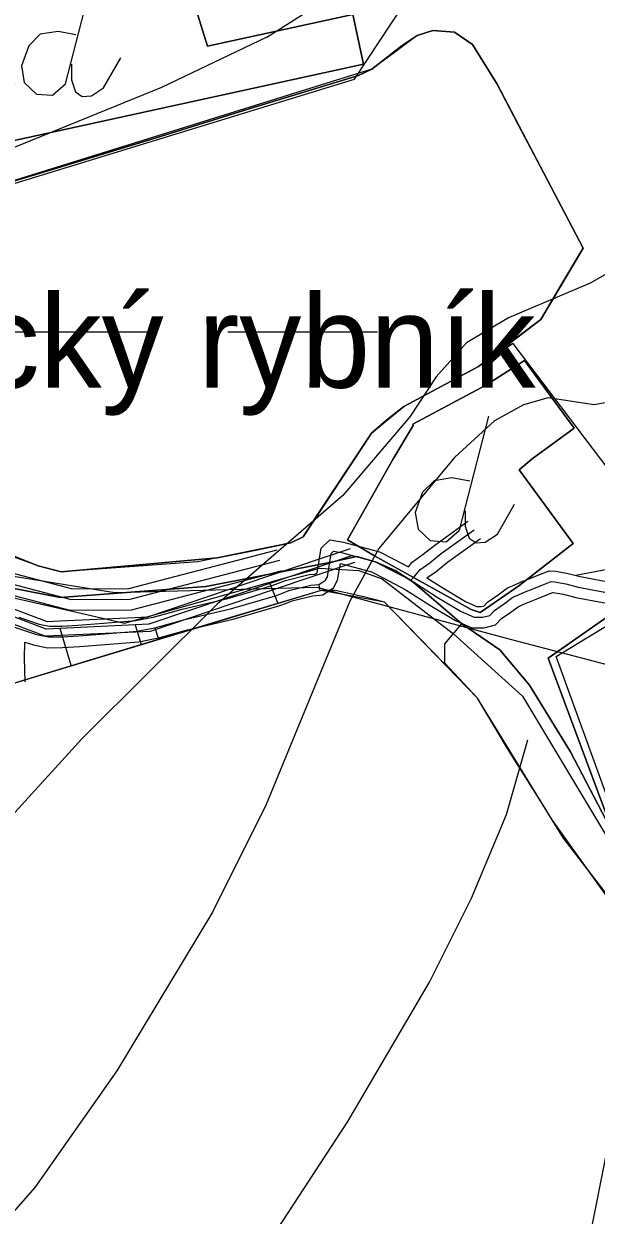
# Model space of a CAD drawing. Extents: x -1900516 to -575031, y -3809306 to -1157387.
# Drawn here: x -578246.7 to -578166.4, y -1159132.1 to -1158965 of the extents above; entities that cross this region are included whole.
import ezdxf

# ---------------------------------------------------------------- set-up
doc = ezdxf.new("R2010")
doc.units = 0
for name, color, linetype in [('01_DOPRAVA', 7, 'Continuous'), ('01_OBVOD PÚ', 7, 'Continuous'), ('01_PARCELY_NÁVRH_PC', 7, 'Continuous'), ('01_VRSTEVNICE', 7, 'Continuous'), ('01_ZASTAV_PLOCHY', 7, 'Continuous'), ('02_KULTURY STAV', 7, 'Continuous'), ('03_PC_STAV', 7, 'Continuous'), ('05_VHO_V_NÁDRŽ_STAV', 7, 'Continuous'), ('06_ÚSES_BC', 7, 'Continuous'), ('07_ELEKTRO', 7, 'Continuous'), ('07_OCH_P A POPISY TI', 7, 'Continuous'), ('07_PLYNOVOD', 7, 'Continuous'), ('07_SDĚLOVACÍ', 7, 'Continuous'), ('07_VODOVOD', 7, 'Continuous')]:
    doc.layers.add(name, color=color, linetype=linetype)

msp = doc.modelspace()

# ---------------------------------------------------------------- linework, layer by layer
at = {"layer": '01_DOPRAVA'}
msp.add_lwpolyline([(-578305.27, -1159030.33), (-578296.35, -1159042.77), (-578279.73, -1159043.67), (-578259, -1159043.03), (-578232.62, -1159049.06), (-578205.28, -1159041.36), (-578199.72, -1159041.7), (-578196.45, -1159042.84), (-578186.46, -1159050.57)], dxfattribs=at)
at = {"layer": '01_OBVOD PÚ'}
msp.add_lwpolyline([(-578158, -1159096.13), (-578171.04, -1159079.22), (-578174.23, -1159074.09), (-578178.89, -1159066.58), (-578183.11, -1159059.57), (-578187.76, -1159054.71), (-578196.12, -1159046.14), (-578199.05, -1159045.39), (-578203.05, -1159044.51), (-578205.02, -1159044.49), (-578216.97, -1159048.06), (-578237.49, -1159054.26), (-578253.95, -1159059.24)], dxfattribs=at)
at = {"layer": '01_PARCELY_NÁVRH_PC'}
msp.add_lwpolyline([(-578158, -1159096.13), (-578171.03, -1159079.2), (-578174.23, -1159074.09), (-578178.87, -1159066.67), (-578183.11, -1159059.57), (-578187.69, -1159054.68), (-578187.66, -1159051.99), (-578185.27, -1159049.15), (-578179.97, -1159052.79), (-578175.79, -1159057.79), (-578170.03, -1159067.1), (-578163.92, -1159078.83)], dxfattribs=at)
at = {"layer": '01_VRSTEVNICE'}
for points in [[(-578212.64, -1158966.88), (-578203.59, -1158961.13), (-578197.49, -1158955.83), (-578187.62, -1158943.42), (-578168, -1158907.72), (-578146.7, -1158876.96)], [(-578212.64, -1158966.88), (-578203.59, -1158961.13), (-578197.49, -1158955.83), (-578187.62, -1158943.42), (-578168, -1158907.72), (-578146.7, -1158876.96)], [(-578212.64, -1158966.88), (-578227.42, -1158973.98), (-578254.68, -1158985.03), (-578257.36, -1158986.58), (-578259.26, -1158989.43), (-578262.37, -1158999.29), (-578265.17, -1159019.42), (-578265.87, -1159030.61), (-578266.75, -1159035.06), (-578269.36, -1159041.51), (-578285.72, -1159073.39), (-578297.33, -1159089.89), (-578307.68, -1159100.94), (-578316.62, -1159108.49), (-578324.18, -1159113.66), (-578333.96, -1159118.97), (-578345.71, -1159123.45), (-578353.54, -1159124.84), (-578363.32, -1159125.41), (-578367.24, -1159123.73), (-578374.79, -1159117.99)], [(-578117.1, -1158977.31), (-578120.04, -1158984.47), (-578131.5, -1159012.43), (-578137.65, -1159023.76), (-578141.29, -1159028.93), (-578145.76, -1159032.98), (-578153.9, -1159038.04), (-578164.64, -1159041.51), (-578169.29, -1159042.41)], [(-578160.86, -1158997.75), (-578167.3, -1159001.38), (-578178.76, -1159006.28), (-578184.63, -1159009.77), (-578188.88, -1159014.53), (-578192.6, -1159020.12), (-578201.97, -1159031.17), (-578219.59, -1159046.42), (-578238.6, -1159065.28), (-578257.48, -1159085.98), (-578276.64, -1159104.71), (-578310.61, -1159136.17)], [(-578159.05, -1159017.04), (-578166.74, -1159018.44), (-578173.17, -1159017.46), (-578176.66, -1159018.44), (-578180.71, -1159020.68), (-578186.31, -1159025.85), (-578196.94, -1159038.58), (-578200.99, -1159045.99), (-578212.74, -1159074.51), (-578220.29, -1159089.61), (-578233.71, -1159111.84), (-578245.18, -1159128.2), (-578279.99, -1159167.77)], [(-578265.17, -1159357.51), (-578259.72, -1159298.78), (-578258.6, -1159279.21), (-578258.32, -1159259.63), (-578256.92, -1159243.13), (-578255.1, -1159230.55), (-578251.19, -1159214.61), (-578244.76, -1159195.04), (-578238.46, -1159179.38), (-578227.98, -1159159.8), (-578201.27, -1159118.97), (-578189.81, -1159099.4), (-578183.93, -1159087.65), (-578179.04, -1159075.91), (-578176.05, -1159065.42)], [(-578157.65, -1159096.18), (-578164.78, -1159122.05), (-578169.53, -1159146.1), (-578176.66, -1159170.15), (-578182.54, -1159183.57), (-578194, -1159203.98), (-578199.73, -1159217.41), (-578202.4, -1159223.34), (-578204.49, -1159230.83), (-578207.56, -1159257.68), (-578208.82, -1159283.4), (-578208.82, -1159300.46), (-578210.78, -1159322.55), (-578212.33, -1159331.37), (-578215.11, -1159340.17)]]:
    msp.add_lwpolyline(points, dxfattribs=at)
at = {"layer": '01_ZASTAV_PLOCHY'}
for points in [[(-578229.9, -1158883.79), (-578162.61, -1158885.75), (-578071.15, -1158843.69), (-578016.99, -1158941.28), (-578098.02, -1158993.78), (-578091.23, -1159026.36), (-578080.8, -1159064.08), (-578149.29, -1159109.27), (-578172.64, -1159076.66), (-578183.11, -1159059.57), (-578196.12, -1159046.14), (-578205.02, -1159044.49), (-578253.95, -1159059.24), (-578257.82, -1159045.7), (-578274.88, -1159048.83), (-578315.72, -1159049.17), (-578328.26, -1159051.22), (-578290.62, -1159018.54), (-578282.01, -1159008.64), (-578266.85, -1158984.77), (-578251.4, -1158941.5), (-578244.09, -1158918.49)], [(-577900.27, -1159053.87), (-577970.44, -1159098.7), (-578044.57, -1159139.39), (-578076.91, -1159064.93), (-578140.07, -1159108.28), (-578162.92, -1159078.84), (-578172.04, -1159053.77), (-578131.05, -1159028.81), (-578099.98, -1159000.37), (-578085.99, -1159068.04), (-577947.77, -1158984), (-577941.01, -1158994.65), (-577934.61, -1158994.15), (-577921.6, -1159017.6)]]:
    msp.add_lwpolyline(points, close=True, dxfattribs=at)
at = {"layer": '02_KULTURY STAV'}
for points in [[(-578255.51, -1158971.51), (-578252.76, -1158959.27), (-578251.42, -1158959.33), (-578249.09, -1158951.69), (-578243.42, -1158952.96), (-578224.09, -1158958.09), (-578220.97, -1158968.17), (-578200.59, -1158963.71), (-578199.07, -1158970.68), (-578253.49, -1158982.58), (-578255.01, -1158975.61), (-578248.17, -1158974.12), (-578248, -1158973.38)], [(-578201.35, -1159037.41), (-578194.96, -1159026.13), (-578192.14, -1159021.37), (-578192.15, -1159021.17), (-578181.84, -1159015.66), (-578176.5, -1159012.23), (-578169.53, -1159021.75), (-578175.44, -1159026.05), (-578177.27, -1159027.57), (-578169.67, -1159037.9), (-578177.31, -1159043.84), (-578179.87, -1159045.62), (-578182.71, -1159047.6), (-578183.98, -1159047.15), (-578197.55, -1159039.63)], [(-578201.35, -1159037.41), (-578197.55, -1159039.63), (-578183.98, -1159047.15), (-578182.71, -1159047.6), (-578179.87, -1159045.62), (-578177.31, -1159043.84), (-578169.67, -1159037.9), (-578177.27, -1159027.57), (-578175.44, -1159026.05), (-578169.53, -1159021.75), (-578176.5, -1159012.23), (-578181.84, -1159015.66), (-578192.15, -1159021.17), (-578192.14, -1159021.37), (-578194.96, -1159026.13)], [(-578201.35, -1159037.41), (-578197.55, -1159039.63), (-578183.98, -1159047.15), (-578182.71, -1159047.6), (-578179.87, -1159045.62), (-578177.31, -1159043.84), (-578169.67, -1159037.9), (-578177.27, -1159027.57), (-578175.44, -1159026.05), (-578169.53, -1159021.75), (-578176.5, -1159012.23), (-578181.84, -1159015.66), (-578192.15, -1159021.17), (-578192.14, -1159021.37), (-578194.96, -1159026.13)], [(-578173.16, -1159053.99), (-578129.71, -1159023.61), (-578127.79, -1159022.48), (-578121.47, -1159018.14), (-578121.27, -1159018.54), (-578118.3, -1159026.12), (-578118.8, -1159036.14), (-578116.97, -1159041.17), (-578113.95, -1159042.74), (-578109.73, -1159044.02), (-578109.73, -1159047.45), (-578110.69, -1159052.21), (-578107.75, -1159055.22), (-578106.88, -1159062.51), (-578102.1, -1159069.47), (-578117.65, -1159079.48), (-578140.58, -1159096.14), (-578131.6, -1159122.17), (-578123.9, -1159141.52), (-578146.35, -1159101.66), (-578163.92, -1159078.83)]]:
    msp.add_lwpolyline(points, close=True, dxfattribs=at)
for points in [[(-578253.49, -1158982.58), (-578199.07, -1158970.68), (-578200.59, -1158963.71), (-578220.97, -1158968.17), (-578224.09, -1158958.09)], [(-578253.49, -1158982.58), (-578199.07, -1158970.68), (-578200.59, -1158963.71), (-578220.97, -1158968.17), (-578224.09, -1158958.09)], [(-578239.42, -1158966.58), (-578241.92, -1158966.1), (-578244.42, -1158966.5), (-578246.04, -1158968.11), (-578247.08, -1158970.94), (-578246.68, -1158973.28), (-578244.98, -1158974.89), (-578242.73, -1158975.05), (-578240.87, -1158973.44), (-578236.76, -1158957.47)], [(-578252.76, -1158959.27), (-578255.51, -1158971.51), (-578256.22, -1158974.66), (-578261.65, -1158989.67), (-578264.8, -1159019.7), (-578260.47, -1159037.05), (-578251.01, -1159043.67), (-578241.63, -1159045.46), (-578221.21, -1159043.94), (-578203.84, -1159040.56), (-578200.01, -1159039.73), (-578197.3, -1159040.52), (-578194.65, -1159041.71), (-578192.16, -1159043.29), (-578185.27, -1159049.15), (-578179.97, -1159052.79), (-578175.79, -1159057.79), (-578170.03, -1159067.1), (-578163.92, -1159078.83)], [(-578252.38, -1158988.34), (-578243.53, -1158985.68), (-578228.16, -1158981), (-578214.36, -1158976.71), (-578199.77, -1158972.27), (-578197.9, -1158971.41), (-578193.66, -1158968.06), (-578191.57, -1158966.67), (-578189.35, -1158965.99), (-578186.34, -1158966.22), (-578183.78, -1158967.92), (-578180.34, -1158973.5), (-578168.25, -1158996.49), (-578174.22, -1159006.51), (-578182.93, -1159013.08), (-578193.43, -1159018.71), (-578195.86, -1159020.6), (-578197.98, -1159022.44), (-578201.01, -1159027), (-578205.51, -1159033.79), (-578207.55, -1159036.97), (-578209.28, -1159037.82), (-578219.61, -1159039.92), (-578241.5, -1159041.88), (-578244.71, -1159041.02), (-578250.5, -1159038.73)], [(-578250.5, -1159038.73), (-578244.71, -1159041.02), (-578241.5, -1159041.88), (-578219.61, -1159039.92), (-578209.28, -1159037.82), (-578207.55, -1159036.97), (-578205.51, -1159033.79), (-578201.01, -1159027), (-578197.98, -1159022.44), (-578195.86, -1159020.6), (-578193.43, -1159018.71), (-578182.93, -1159013.08), (-578174.22, -1159006.51), (-578168.25, -1158996.49), (-578180.34, -1158973.5), (-578183.78, -1158967.92), (-578186.34, -1158966.22), (-578189.35, -1158965.99), (-578191.57, -1158966.67), (-578193.66, -1158968.06), (-578197.9, -1158971.41), (-578199.77, -1158972.27), (-578214.36, -1158976.71), (-578228.16, -1158981), (-578243.53, -1158985.68), (-578252.38, -1158988.34)], [(-578250.5, -1159038.73), (-578244.71, -1159041.02), (-578241.5, -1159041.88), (-578219.61, -1159039.92), (-578209.28, -1159037.82), (-578207.55, -1159036.97), (-578205.51, -1159033.79), (-578201.01, -1159027), (-578197.98, -1159022.44), (-578195.86, -1159020.6), (-578193.43, -1159018.71), (-578182.93, -1159013.08), (-578174.22, -1159006.51), (-578168.25, -1158996.49), (-578180.34, -1158973.5), (-578183.78, -1158967.92), (-578186.34, -1158966.22), (-578189.35, -1158965.99), (-578191.57, -1158966.67), (-578193.66, -1158968.06), (-578197.9, -1158971.41), (-578199.77, -1158972.27), (-578214.36, -1158976.71), (-578228.16, -1158981), (-578243.53, -1158985.68), (-578252.38, -1158988.34)], [(-578240.06, -1158970.7), (-578240.06, -1158972.87), (-578239.5, -1158974.57), (-578238.53, -1158975.21), (-578237.24, -1158975.13), (-578235.55, -1158974), (-578233.13, -1158969.81)], [(-578249.61, -1159008.23), (-578228.61, -1159008.23)], [(-578218.11, -1159008.23), (-578197.11, -1159008.23)], [(-578184.18, -1159029.18), (-578186.68, -1159028.7), (-578189.18, -1159029.1), (-578190.8, -1159030.71), (-578191.84, -1159033.54), (-578191.44, -1159035.88), (-578189.74, -1159037.49), (-578187.49, -1159037.65), (-578185.63, -1159036.04), (-578181.52, -1159020.07)], [(-578129.71, -1159023.61), (-578173.16, -1159053.99), (-578163.92, -1159078.83), (-578170.03, -1159067.1), (-578175.79, -1159057.79), (-578179.97, -1159052.79), (-578185.27, -1159049.15), (-578192.16, -1159043.29), (-578194.65, -1159041.71), (-578197.3, -1159040.52), (-578200.01, -1159039.73), (-578203.84, -1159040.56), (-578221.21, -1159043.94), (-578241.63, -1159045.46), (-578251.01, -1159043.67)], [(-578129.71, -1159023.61), (-578173.16, -1159053.99), (-578163.92, -1159078.83), (-578170.03, -1159067.1), (-578175.79, -1159057.79), (-578179.97, -1159052.79), (-578185.27, -1159049.15), (-578192.16, -1159043.29), (-578194.65, -1159041.71), (-578197.3, -1159040.52), (-578200.01, -1159039.73), (-578203.84, -1159040.56), (-578221.21, -1159043.94), (-578241.63, -1159045.46), (-578251.01, -1159043.67)], [(-578184.82, -1159033.3), (-578184.82, -1159035.47), (-578184.26, -1159037.17), (-578183.29, -1159037.81), (-578182, -1159037.73), (-578180.31, -1159036.6), (-578177.89, -1159032.41)], [(-578158, -1159096.13), (-578171.04, -1159079.22), (-578174.23, -1159074.09), (-578178.89, -1159066.58), (-578183.11, -1159059.57), (-578187.76, -1159054.71), (-578196.12, -1159046.14), (-578199.05, -1159045.39), (-578203.05, -1159044.51), (-578205.02, -1159044.49), (-578216.97, -1159048.06), (-578237.49, -1159054.26), (-578253.95, -1159059.24)]]:
    msp.add_lwpolyline(points, dxfattribs=at)
at = {"layer": '03_PC_STAV'}
msp.add_lwpolyline([(-578186.46, -1159050.57), (-578176.79, -1159059.3), (-578153, -1159098.96), (-578147.57, -1159106.69), (-578122.08, -1159159.01), (-578101.69, -1159209.56), (-578097.39, -1159219.85), (-578088.04, -1159235.64)], dxfattribs=at)
at = {"layer": '05_VHO_V_NÁDRŽ_STAV'}
msp.add_lwpolyline([(-578249.53, -1159039.12), (-578244.71, -1159041.02), (-578243.1, -1159041.45), (-578241.5, -1159041.88), (-578230.56, -1159040.9), (-578219.61, -1159039.92), (-578214.44, -1159038.87), (-578209.28, -1159037.82), (-578207.55, -1159036.97), (-578205.14, -1159033.32), (-578202.72, -1159029.68), (-578200.35, -1159026.06), (-578197.98, -1159022.44), (-578195.7, -1159020.58), (-578193.43, -1159018.71), (-578188.18, -1159015.9), (-578182.93, -1159013.08), (-578178.58, -1159009.79), (-578174.22, -1159006.5), (-578171.24, -1159001.5), (-578168.25, -1158996.49), (-578171.27, -1158990.74), (-578174.29, -1158984.99), (-578177.32, -1158979.24), (-578180.34, -1158973.5), (-578182.06, -1158970.71), (-578183.78, -1158967.92), (-578185.06, -1158967.07), (-578186.34, -1158966.22), (-578187.84, -1158966.1), (-578189.35, -1158965.99), (-578190.46, -1158966.33), (-578191.57, -1158966.67), (-578194.74, -1158969.04), (-578197.9, -1158971.41), (-578212.18, -1158975.84), (-578226.45, -1158980.28), (-578240.72, -1158984.72), (-578255, -1158989.15)], dxfattribs=at)
at = {"layer": '06_ÚSES_BC'}
msp.add_lwpolyline([(-578155.71, -1159039.39), (-578178.08, -1159009.85), (-578182.93, -1159013.08), (-578193.43, -1159018.71), (-578197.98, -1159022.44), (-578207.55, -1159036.97), (-578209.28, -1159037.82), (-578219.61, -1159039.92), (-578222.32, -1159040.47), (-578241.5, -1159041.88), (-578244.71, -1159041.02), (-578257.11, -1159036.61), (-578260.02, -1159032.94), (-578261.49, -1159029.38), (-578261.33, -1159021.12), (-578263.16, -1159009.67), (-578262.36, -1159002.92), (-578261.56, -1158996.16), (-578257.7, -1158990.85), (-578256.21, -1158989.92), (-578200.33, -1158972.77), (-578186.24, -1158951.4)], dxfattribs=at)
at = {"layer": '07_ELEKTRO'}
for points in [[(-578284.52, -1159038.56), (-578259.53, -1159040.67), (-578233.99, -1159044.79), (-578205.61, -1159044.03)], [(-578284.52, -1159038.56), (-578259.53, -1159040.67), (-578233.99, -1159044.79), (-578205.61, -1159044.03)], [(-578205.61, -1159044.03), (-578179.22, -1159051.15), (-578140.7, -1159061.21), (-578103.5, -1159071.03), (-578087.24, -1159078.43)], [(-578205.61, -1159044.03), (-578179.22, -1159051.15), (-578140.7, -1159061.21), (-578103.5, -1159071.03), (-578087.24, -1159078.43)]]:
    msp.add_lwpolyline(points, dxfattribs=at)
at = {"layer": '07_OCH_P A POPISY TI'}
for points in [[(-578192.79, -1159041.19), (-578192.24, -1159040.5), (-578190.7, -1159039.42), (-578189.1, -1159038.12), (-578184.44, -1159034.77)], [(-578205.86, -1159042.19), (-578205.66, -1159042.05), (-578205.58, -1159042), (-578205.02, -1159038.57), (-578203.81, -1159037.4), (-578201.88, -1159037.71), (-578196.85, -1159039.05), (-578194.94, -1159040.06), (-578192.79, -1159041.19)], [(-578190.18, -1159042.72), (-578188.88, -1159041.82), (-578187.28, -1159040.5), (-578182.69, -1159037.21)], [(-578200.97, -1159038.65), (-578212.53, -1159042.55), (-578229.39, -1159048.24), (-578231.16, -1159048.32), (-578241.69, -1159048.81), (-578243.43, -1159048.89), (-578249.24, -1159046.7), (-578258.27, -1159043.31), (-578271.59, -1159044.43), (-578282, -1159045.31), (-578284.47, -1159045.04), (-578296.2, -1159043.8), (-578314.67, -1159041.85), (-578319.29, -1159045.38), (-578322.83, -1159048.09), (-578323.81, -1159046.86), (-578326.91, -1159049.48), (-578331, -1159052.77), (-578330.47, -1159053.49), (-578345.08, -1159066.01), (-578357.2, -1159078.17)], [(-578295.7, -1159041.37), (-578257.77, -1159038.68), (-578254.7, -1159040.38), (-578239.92, -1159044.25), (-578232.01, -1159044.22), (-578211.2, -1159038.79)], [(-578200.33, -1159040.55), (-578211.89, -1159044.45), (-578229.01, -1159050.22), (-578231.06, -1159050.32), (-578241.59, -1159050.81), (-578243.75, -1159050.91), (-578249.94, -1159048.58), (-578258.55, -1159045.35), (-578271.43, -1159046.43), (-578282.02, -1159047.31), (-578284.69, -1159047.02), (-578296.4, -1159045.78), (-578314.09, -1159043.93), (-578318.07, -1159046.97), (-578323.17, -1159050.87), (-578324.09, -1159049.72), (-578325.64, -1159051.02), (-578328.26, -1159053.13), (-578327.77, -1159053.81), (-578343.72, -1159067.47), (-578357.04, -1159080.85)], [(-578294.76, -1159044.31), (-578258.44, -1159041.73), (-578255.83, -1159043.18), (-578240.3, -1159047.25), (-578231.61, -1159047.22), (-578210.44, -1159041.69)], [(-578204.8, -1159045.11), (-578204.04, -1159044.57), (-578203.28, -1159044.13), (-578202.71, -1159043.06), (-578202.33, -1159040.7), (-578197.95, -1159041.87), (-578196.34, -1159042.72), (-578193.13, -1159044.39)], [(-578180.18, -1159045.08), (-578178.88, -1159044.14), (-578177.94, -1159043.73), (-578176.96, -1159043.28), (-578175.97, -1159042.92), (-578174.51, -1159042.3), (-578173.02, -1159041.73), (-578172.12, -1159041.77), (-578170.39, -1159042.11), (-578168.67, -1159042.54), (-578165, -1159043.23), (-578162.64, -1159043.59), (-578158.02, -1159044.55), (-578150.29, -1159045.69), (-578147.62, -1159045.93), (-578137.78, -1159047.08), (-578134.2, -1159047.54), (-578132.62, -1159047.71), (-578129.69, -1159048.17), (-578121.69, -1159049.34), (-578119.74, -1159049.5)], [(-578228.74, -1159048.27), (-578224.52, -1159047.13), (-578218.11, -1159045.63), (-578211.91, -1159043.81), (-578211, -1159043.46), (-578210.03, -1159043.07), (-578206.7, -1159042.25), (-578205.86, -1159042.19)], [(-578190.18, -1159042.72), (-578187.96, -1159044.13), (-578184.79, -1159046.04), (-578183.24, -1159046.75), (-578182.57, -1159046.74), (-578182.15, -1159046.63), (-578181.67, -1159046.15), (-578180.18, -1159045.08)], [(-578227.96, -1159051.17), (-578223.78, -1159050.03), (-578217.35, -1159048.53), (-578210.95, -1159046.65), (-578209.9, -1159046.26), (-578209.11, -1159045.93), (-578206.22, -1159045.23), (-578204.8, -1159045.11)], [(-578193.25, -1159044.33), (-578189.54, -1159046.69), (-578186.19, -1159048.7), (-578183.88, -1159049.75), (-578182.17, -1159049.74), (-578180.59, -1159049.33), (-578179.71, -1159048.43), (-578178.43, -1159047.51)], [(-578178.43, -1159047.52), (-578177.38, -1159046.76), (-578176.72, -1159046.47), (-578175.82, -1159046.06), (-578174.87, -1159045.7), (-578173.39, -1159045.08), (-578172.52, -1159044.75), (-578172.48, -1159044.75), (-578171.05, -1159045.03), (-578169.31, -1159045.48), (-578165.5, -1159046.19), (-578163.18, -1159046.55), (-578158.54, -1159047.51), (-578150.65, -1159048.67), (-578147.92, -1159048.91), (-578138.14, -1159050.06), (-578134.56, -1159050.52), (-578133.02, -1159050.69), (-578130.13, -1159051.13), (-578122.03, -1159052.32), (-578119.99, -1159052.49)], [(-578247.44, -1159048.25), (-578244.58, -1159049.23), (-578243.15, -1159049.51), (-578241.41, -1159049.49), (-578239.16, -1159049.34), (-578235.55, -1159049.05), (-578231.02, -1159048.7), (-578228.63, -1159048.25)], [(-578246.53, -1159057.31), (-578246.65, -1159053.98), (-578246.58, -1159051.72)], [(-578246.58, -1159051.72), (-578245.36, -1159052.13), (-578243.43, -1159052.51), (-578241.29, -1159052.49), (-578238.94, -1159052.34), (-578235.31, -1159052.05), (-578230.62, -1159051.68), (-578228.07, -1159051.19)]]:
    msp.add_lwpolyline(points, dxfattribs=at)
at = {"layer": '07_PLYNOVOD'}
for points in [[(-578200.65, -1159039.6), (-578212.21, -1159043.5), (-578229.2, -1159049.23), (-578231.11, -1159049.32), (-578241.64, -1159049.81), (-578243.59, -1159049.9), (-578249.59, -1159047.64), (-578258.41, -1159044.33), (-578271.51, -1159045.43), (-578282.01, -1159046.31), (-578284.58, -1159046.03), (-578296.3, -1159044.79), (-578314.38, -1159042.89), (-578318.68, -1159046.18), (-578323, -1159049.48), (-578323.95, -1159048.29), (-578326.27, -1159050.25), (-578329.63, -1159052.95), (-578329.12, -1159053.65), (-578344.4, -1159066.74), (-578357.12, -1159079.51)], [(-578212.21, -1159043.5), (-578211.16, -1159046.19)], [(-578240.1, -1159055.02), (-578241.64, -1159049.81)], [(-578231.11, -1159049.32), (-578230.27, -1159052.06)]]:
    msp.add_lwpolyline(points, dxfattribs=at)
at = {"layer": '07_SDĚLOVACÍ'}
for points in [[(-578192.44, -1159043.06), (-578191.98, -1159042.58), (-578191.2, -1159041.61), (-578189.79, -1159040.62), (-578188.19, -1159039.31), (-578183.57, -1159035.99)], [(-578205.33, -1159043.65), (-578204.85, -1159043.31), (-578204.4, -1159043.05), (-578204.15, -1159042.58), (-578203.62, -1159039.3), (-578203.31, -1159039), (-578202.19, -1159039.18), (-578197.4, -1159040.46), (-578195.64, -1159041.39), (-578192.44, -1159043.06)], [(-578192.44, -1159043.06), (-578188.75, -1159045.41), (-578185.49, -1159047.37), (-578183.56, -1159048.25), (-578182.37, -1159048.24), (-578181.37, -1159047.98), (-578180.69, -1159047.29), (-578179.31, -1159046.3)], [(-578179.31, -1159046.3), (-578178.13, -1159045.45), (-578177.33, -1159045.1), (-578176.39, -1159044.67), (-578175.42, -1159044.31), (-578173.95, -1159043.69), (-578172.77, -1159043.24), (-578172.3, -1159043.26), (-578170.72, -1159043.57), (-578168.99, -1159044.01), (-578165.25, -1159044.71), (-578162.91, -1159045.07), (-578158.28, -1159046.03), (-578150.47, -1159047.18), (-578147.77, -1159047.42), (-578137.96, -1159048.57), (-578134.38, -1159049.03), (-578132.82, -1159049.2), (-578129.91, -1159049.65), (-578121.86, -1159050.83), (-578119.86, -1159051)], [(-578228.35, -1159049.72), (-578224.15, -1159048.58), (-578217.73, -1159047.08), (-578211.43, -1159045.23), (-578210.45, -1159044.86), (-578209.57, -1159044.5), (-578206.46, -1159043.74), (-578205.33, -1159043.65)], [(-578205.33, -1159043.65), (-578205.24, -1159044.4)], [(-578248.02, -1159049.64), (-578244.97, -1159050.68), (-578243.29, -1159051.01), (-578241.35, -1159050.99), (-578239.05, -1159050.84), (-578235.43, -1159050.55), (-578230.82, -1159050.19), (-578228.35, -1159049.72)], [(-578228.35, -1159049.72), (-578227.86, -1159051.31)]]:
    msp.add_lwpolyline(points, dxfattribs=at)
at = {"layer": '07_VODOVOD'}
msp.add_lwpolyline([(-578296.52, -1159043.09), (-578295.91, -1159042.88), (-578258.11, -1159040.21), (-578255.27, -1159041.78), (-578240.11, -1159045.75), (-578231.81, -1159045.72), (-578210.82, -1159040.24)], dxfattribs=at)

# ---------------------------------------------------------------- texts
at = {"layer": '05_VHO_V_NÁDRŽ_STAV'}
msp.add_text('Zámecký rybník', height=13, dxfattribs=at).set_placement((-578297.64, -1159016.05))

doc.saveas('drawing.dxf')
